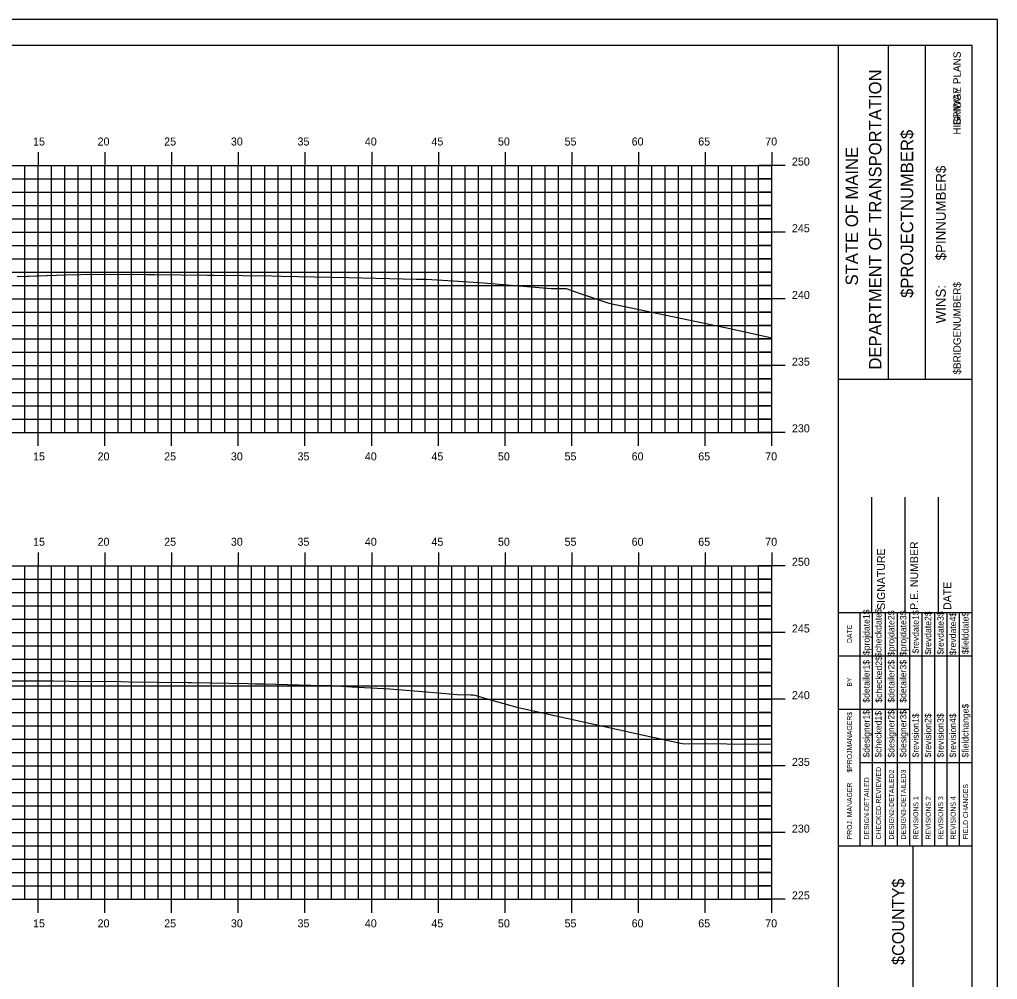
# Model space of a CAD drawing. Extents: x 1168600 to 1177589, y 610178 to 611246.
# Drawn here: x 1172094.4 to 1172167.7, y 610938.6 to 611010.5 of the extents above; entities that cross this region are included whole.
import ezdxf

# ---------------------------------------------------------------- set-up
doc = ezdxf.new("R2010")
doc.units = 0
for name, color, linetype in [('_Construction', 7, 'Continuous'), ('_Station Equation', 7, 'Continuous'), ('BORDER', 7, 'Continuous'), ('H_V ANNOTATION', 7, 'Continuous'), ('MAJOR', 7, 'Continuous'), ('MINOR', 7, 'Continuous')]:
    doc.layers.add(name, color=color, linetype=linetype)

msp = doc.modelspace()

# ---------------------------------------------------------------- linework, layer by layer
at = {"layer": '_Construction'}
for p, q in [((1172165.802, 611008.596), (1172005.802, 611008.596)), ((1172155.802, 610903.599), (1172155.802, 611008.599)), ((1172159.53, 610983.593), (1172159.53, 611008.593)), ((1172162.325, 610983.593), (1172162.325, 611008.593)), ((1172165.802, 610903.599), (1172165.802, 611008.599)), ((1172155.803, 610983.59), (1172165.802, 610983.59)), ((1172158.302, 610966.099), (1172158.302, 610974.747)), ((1172160.802, 610966.099), (1172160.802, 610974.747)), ((1172163.302, 610966.099), (1172163.302, 610974.747)), ((1172155.802, 610966.099), (1172165.802, 610966.099)), ((1172155.802, 610948.599), (1172165.802, 610948.599)), ((1172161.393, 610913.599), (1172161.393, 610948.599))]:
    msp.add_line(p, q, dxfattribs=at)
msp.add_lwpolyline([(1171997.708, 610900.537), (1172167.708, 610900.537), (1172167.708, 611010.537), (1171997.708, 611010.537)], close=True, dxfattribs=at)
for points in [[(1172157.417, 610962.849), (1172157.417, 610966.099)], [(1172158.349, 610948.602), (1172158.349, 610966.099)], [(1172159.281, 610966.099), (1172159.281, 610948.602)], [(1172160.213, 610948.602), (1172160.213, 610966.099)], [(1172161.144, 610948.602), (1172161.144, 610966.099)], [(1172162.076, 610948.602), (1172162.076, 610966.099)], [(1172163.008, 610948.602), (1172163.008, 610966.099)], [(1172163.939, 610948.602), (1172163.939, 610966.099)], [(1172164.871, 610948.602), (1172164.871, 610966.099)], [(1172157.418, 610948.602), (1172157.418, 610965.393)], [(1172155.802, 610962.849), (1172165.802, 610962.849)], [(1172155.802, 610958.849), (1172157.418, 610958.849)], [(1172157.417, 610958.849), (1172161.143, 610958.849)], [(1172157.417, 610954.849), (1172165.802, 610954.849)]]:
    msp.add_lwpolyline(points, dxfattribs=at)
at = {"layer": '_Station Equation'}
for points in [[(1172094.236, 610991.268), (1172097.873, 610991.41), (1172100.102, 610991.448), (1172103.927, 610991.439), (1172104.51, 610991.432), (1172108.489, 610991.381), (1172108.917, 610991.376), (1172108.98, 610991.375), (1172113.324, 610991.317), (1172114.034, 610991.307), (1172117.732, 610991.235), (1172119.087, 610991.209), (1172122.139, 610991.132), (1172124.141, 610991.081), (1172124.546, 610991.074), (1172124.918, 610991.069), (1172126.919, 610990.948), (1172129.195, 610990.807), (1172130.956, 610990.657), (1172134.248, 610990.38), (1172134.961, 610990.373), (1172135.368, 610990.37), (1172136.431, 610989.993), (1172138.591, 610989.291), (1172147.778, 610987.353), (1172150.802, 610986.69)], [(1172094.398, 610991.274), (1172097.873, 610991.41), (1172100.103, 610991.448), (1172103.927, 610991.439), (1172104.511, 610991.432), (1172108.495, 610991.381), (1172108.918, 610991.376), (1172108.98, 610991.375), (1172113.325, 610991.317), (1172114.034, 610991.307), (1172117.732, 610991.235), (1172119.087, 610991.209), (1172122.14, 610991.132), (1172124.141, 610991.081), (1172124.546, 610991.074), (1172124.917, 610991.069), (1172126.92, 610990.948), (1172129.195, 610990.807), (1172130.957, 610990.657), (1172134.248, 610990.38), (1172134.961, 610990.373), (1172135.368, 610990.37), (1172136.43, 610989.993), (1172138.591, 610989.291), (1172147.778, 610987.354), (1172150.802, 610986.69)], [(1172093.69, 610960.97), (1172096.95, 610960.968), (1172098.149, 610960.956), (1172101.993, 610960.916), (1172102.608, 610960.908), (1172107.036, 610960.854), (1172107.067, 610960.853), (1172107.305, 610960.848), (1172111.526, 610960.763), (1172112.079, 610960.752), (1172112.759, 610960.736), (1172117.062, 610960.635), (1172117.121, 610960.632), (1172117.786, 610960.615), (1172119.323, 610960.532), (1172122.164, 610960.367), (1172124.904, 610960.137), (1172127.207, 610959.945), (1172128.224, 610959.933), (1172128.42, 610959.93), (1172128.523, 610959.9), (1172129.347, 610959.659), (1172130.148, 610959.433), (1172131.678, 610958.997), (1172141.081, 610956.923), (1172144.079, 610956.276), (1172150.802, 610956.231)], [(1172093.69, 610960.97), (1172096.95, 610960.968), (1172098.149, 610960.955), (1172101.993, 610960.916), (1172102.608, 610960.908), (1172107.036, 610960.854), (1172107.067, 610960.853), (1172107.311, 610960.848), (1172111.527, 610960.763), (1172112.078, 610960.752), (1172112.758, 610960.736), (1172117.062, 610960.635), (1172117.121, 610960.632), (1172117.786, 610960.615), (1172119.322, 610960.532), (1172122.164, 610960.367), (1172124.905, 610960.137), (1172127.207, 610959.945), (1172128.224, 610959.933), (1172128.42, 610959.93), (1172128.522, 610959.9), (1172129.347, 610959.659), (1172130.148, 610959.433), (1172131.678, 610958.997), (1172141.081, 610956.923), (1172144.079, 610956.276), (1172150.802, 610956.231)]]:
    msp.add_lwpolyline(points, dxfattribs=at)
at = {"layer": 'MAJOR'}
for p, q in [((1172095.802, 611000.598), (1172095.802, 610999.596)), ((1172100.802, 611000.598), (1172100.802, 610999.596)), ((1172105.802, 611000.598), (1172105.802, 610999.596)), ((1172110.802, 611000.598), (1172110.802, 610999.596)), ((1172115.802, 611000.598), (1172115.802, 610999.596)), ((1172120.802, 611000.598), (1172120.802, 610999.596)), ((1172125.802, 611000.598), (1172125.802, 610999.596)), ((1172130.802, 611000.598), (1172130.802, 610999.596)), ((1172135.802, 611000.598), (1172135.802, 610999.596)), ((1172140.802, 611000.598), (1172140.802, 610999.596)), ((1172145.802, 611000.598), (1172145.802, 610999.596)), ((1172150.802, 611000.598), (1172150.802, 610999.596)), ((1172010.802, 610999.596), (1172150.802, 610999.596)), ((1172010.802, 610999.596), (1172150.802, 610999.596)), ((1172095.802, 610979.596), (1172095.802, 610999.596)), ((1172100.802, 610979.596), (1172100.802, 610999.596)), ((1172105.802, 610979.596), (1172105.802, 610999.596)), ((1172110.802, 610979.596), (1172110.802, 610999.596)), ((1172115.802, 610979.596), (1172115.802, 610999.596)), ((1172120.802, 610979.596), (1172120.802, 610999.596)), ((1172125.802, 610979.596), (1172125.802, 610999.596)), ((1172130.802, 610979.596), (1172130.802, 610999.596)), ((1172135.802, 610979.596), (1172135.802, 610999.596)), ((1172140.802, 610979.596), (1172140.802, 610999.596)), ((1172145.802, 610979.596), (1172145.802, 610999.596)), ((1172151.804, 610999.596), (1172149.8, 610999.596)), ((1172150.802, 610979.596), (1172150.802, 610999.596)), ((1172150.802, 610979.596), (1172150.802, 610999.596)), ((1172010.802, 610994.596), (1172150.802, 610994.596)), ((1172151.804, 610994.596), (1172149.8, 610994.596)), ((1172010.802, 610989.596), (1172150.802, 610989.596)), ((1172151.804, 610989.596), (1172149.8, 610989.596)), ((1172010.802, 610984.596), (1172150.802, 610984.596)), ((1172151.804, 610984.596), (1172149.8, 610984.596)), ((1172010.802, 610979.596), (1172150.802, 610979.596)), ((1172010.802, 610979.596), (1172150.802, 610979.596)), ((1172095.802, 610978.594), (1172095.802, 610979.596)), ((1172100.802, 610978.594), (1172100.802, 610979.596)), ((1172105.802, 610978.594), (1172105.802, 610979.596)), ((1172110.802, 610978.594), (1172110.802, 610979.596)), ((1172115.802, 610978.594), (1172115.802, 610979.596)), ((1172120.802, 610978.594), (1172120.802, 610979.596)), ((1172125.802, 610978.594), (1172125.802, 610979.596)), ((1172130.802, 610978.594), (1172130.802, 610979.596)), ((1172135.802, 610978.594), (1172135.802, 610979.596)), ((1172140.802, 610978.594), (1172140.802, 610979.596)), ((1172145.802, 610978.594), (1172145.802, 610979.596)), ((1172151.804, 610979.596), (1172149.8, 610979.596)), ((1172150.802, 610978.594), (1172150.802, 610979.596)), ((1172095.802, 610970.598), (1172095.802, 610969.596)), ((1172100.802, 610970.598), (1172100.802, 610969.596)), ((1172105.802, 610970.598), (1172105.802, 610969.596)), ((1172110.802, 610970.598), (1172110.802, 610969.596)), ((1172115.802, 610970.598), (1172115.802, 610969.596)), ((1172120.802, 610970.598), (1172120.802, 610969.596)), ((1172125.802, 610970.598), (1172125.802, 610969.596)), ((1172130.802, 610970.598), (1172130.802, 610969.596)), ((1172135.802, 610970.598), (1172135.802, 610969.596)), ((1172140.802, 610970.598), (1172140.802, 610969.596)), ((1172145.802, 610970.598), (1172145.802, 610969.596)), ((1172150.802, 610970.598), (1172150.802, 610969.596)), ((1172010.802, 610969.596), (1172150.802, 610969.596)), ((1172010.802, 610969.596), (1172150.802, 610969.596)), ((1172095.802, 610944.596), (1172095.802, 610969.596)), ((1172100.802, 610944.596), (1172100.802, 610969.596)), ((1172105.802, 610944.596), (1172105.802, 610969.596)), ((1172110.802, 610944.596), (1172110.802, 610969.596)), ((1172115.802, 610944.596), (1172115.802, 610969.596)), ((1172120.802, 610944.596), (1172120.802, 610969.596)), ((1172125.802, 610944.596), (1172125.802, 610969.596)), ((1172130.802, 610944.596), (1172130.802, 610969.596)), ((1172135.802, 610944.596), (1172135.802, 610969.596)), ((1172140.802, 610944.596), (1172140.802, 610969.596)), ((1172145.802, 610944.596), (1172145.802, 610969.596)), ((1172151.804, 610969.596), (1172149.8, 610969.596)), ((1172150.802, 610944.596), (1172150.802, 610969.596)), ((1172150.802, 610944.596), (1172150.802, 610969.596)), ((1172010.802, 610964.596), (1172150.802, 610964.596)), ((1172151.804, 610964.596), (1172149.8, 610964.596)), ((1172010.802, 610959.596), (1172150.802, 610959.596)), ((1172151.804, 610959.596), (1172149.8, 610959.596)), ((1172010.802, 610954.596), (1172150.802, 610954.596)), ((1172151.804, 610954.596), (1172149.8, 610954.596)), ((1172010.802, 610949.596), (1172150.802, 610949.596)), ((1172151.804, 610949.596), (1172149.8, 610949.596)), ((1172010.802, 610944.596), (1172150.802, 610944.596)), ((1172010.802, 610944.596), (1172150.802, 610944.596)), ((1172095.802, 610943.594), (1172095.802, 610944.596)), ((1172100.802, 610943.594), (1172100.802, 610944.596)), ((1172105.802, 610943.594), (1172105.802, 610944.596)), ((1172110.802, 610943.594), (1172110.802, 610944.596)), ((1172115.802, 610943.594), (1172115.802, 610944.596)), ((1172120.802, 610943.594), (1172120.802, 610944.596)), ((1172125.802, 610943.594), (1172125.802, 610944.596)), ((1172130.802, 610943.594), (1172130.802, 610944.596)), ((1172135.802, 610943.594), (1172135.802, 610944.596)), ((1172140.802, 610943.594), (1172140.802, 610944.596)), ((1172145.802, 610943.594), (1172145.802, 610944.596)), ((1172151.804, 610944.596), (1172149.8, 610944.596)), ((1172150.802, 610943.594), (1172150.802, 610944.596))]:
    msp.add_line(p, q, dxfattribs=at)
at = {"layer": 'MINOR'}
for p, q in [((1172094.802, 610979.596), (1172094.802, 610999.596)), ((1172096.802, 610979.596), (1172096.802, 610999.596)), ((1172097.802, 610979.596), (1172097.802, 610999.596)), ((1172098.802, 610979.596), (1172098.802, 610999.596)), ((1172099.802, 610979.596), (1172099.802, 610999.596)), ((1172101.802, 610979.596), (1172101.802, 610999.596)), ((1172102.802, 610979.596), (1172102.802, 610999.596)), ((1172103.802, 610979.596), (1172103.802, 610999.596)), ((1172104.802, 610979.596), (1172104.802, 610999.596)), ((1172106.802, 610979.596), (1172106.802, 610999.596)), ((1172107.802, 610979.596), (1172107.802, 610999.596)), ((1172108.802, 610979.596), (1172108.802, 610999.596)), ((1172109.802, 610979.596), (1172109.802, 610999.596)), ((1172111.802, 610979.596), (1172111.802, 610999.596)), ((1172112.802, 610979.596), (1172112.802, 610999.596)), ((1172113.802, 610979.596), (1172113.802, 610999.596)), ((1172114.802, 610979.596), (1172114.802, 610999.596)), ((1172116.802, 610979.596), (1172116.802, 610999.596)), ((1172117.802, 610979.596), (1172117.802, 610999.596)), ((1172118.802, 610979.596), (1172118.802, 610999.596)), ((1172119.802, 610979.596), (1172119.802, 610999.596)), ((1172121.802, 610979.596), (1172121.802, 610999.596)), ((1172122.802, 610979.596), (1172122.802, 610999.596)), ((1172123.802, 610979.596), (1172123.802, 610999.596)), ((1172124.802, 610979.596), (1172124.802, 610999.596)), ((1172126.802, 610979.596), (1172126.802, 610999.596)), ((1172127.802, 610979.596), (1172127.802, 610999.596)), ((1172128.802, 610979.596), (1172128.802, 610999.596)), ((1172129.802, 610979.596), (1172129.802, 610999.596)), ((1172131.802, 610979.596), (1172131.802, 610999.596)), ((1172132.802, 610979.596), (1172132.802, 610999.596)), ((1172133.802, 610979.596), (1172133.802, 610999.596)), ((1172134.802, 610979.596), (1172134.802, 610999.596)), ((1172136.802, 610979.596), (1172136.802, 610999.596)), ((1172137.802, 610979.596), (1172137.802, 610999.596)), ((1172138.802, 610979.596), (1172138.802, 610999.596)), ((1172139.802, 610979.596), (1172139.802, 610999.596)), ((1172141.802, 610979.596), (1172141.802, 610999.596)), ((1172142.802, 610979.596), (1172142.802, 610999.596)), ((1172143.802, 610979.596), (1172143.802, 610999.596)), ((1172144.802, 610979.596), (1172144.802, 610999.596)), ((1172146.802, 610979.596), (1172146.802, 610999.596)), ((1172147.802, 610979.596), (1172147.802, 610999.596)), ((1172148.802, 610979.596), (1172148.802, 610999.596)), ((1172149.802, 610979.596), (1172149.802, 610999.596)), ((1172010.802, 610998.596), (1172150.802, 610998.596)), ((1172150.802, 610998.596), (1172149.8, 610998.596)), ((1172010.802, 610997.596), (1172150.802, 610997.596)), ((1172150.802, 610997.596), (1172149.8, 610997.596)), ((1172010.802, 610996.596), (1172150.802, 610996.596)), ((1172150.802, 610996.596), (1172149.8, 610996.596)), ((1172010.802, 610995.596), (1172150.802, 610995.596)), ((1172150.802, 610995.596), (1172149.8, 610995.596)), ((1172010.802, 610993.596), (1172150.802, 610993.596)), ((1172150.802, 610993.596), (1172149.8, 610993.596)), ((1172010.802, 610992.596), (1172150.802, 610992.596)), ((1172150.802, 610992.596), (1172149.8, 610992.596)), ((1172010.802, 610991.596), (1172150.802, 610991.596)), ((1172150.802, 610991.596), (1172149.8, 610991.596)), ((1172010.802, 610990.596), (1172150.802, 610990.596)), ((1172150.802, 610990.596), (1172149.8, 610990.596)), ((1172010.802, 610988.596), (1172150.802, 610988.596)), ((1172150.802, 610988.596), (1172149.8, 610988.596)), ((1172010.802, 610987.596), (1172150.802, 610987.596)), ((1172150.802, 610987.596), (1172149.8, 610987.596)), ((1172010.802, 610986.596), (1172150.802, 610986.596)), ((1172150.802, 610986.596), (1172149.8, 610986.596)), ((1172010.802, 610985.596), (1172150.802, 610985.596)), ((1172150.802, 610985.596), (1172149.8, 610985.596)), ((1172010.802, 610983.596), (1172150.802, 610983.596)), ((1172150.802, 610983.596), (1172149.8, 610983.596)), ((1172010.802, 610982.596), (1172150.802, 610982.596)), ((1172150.802, 610982.596), (1172149.8, 610982.596)), ((1172010.802, 610981.596), (1172150.802, 610981.596)), ((1172150.802, 610981.596), (1172149.8, 610981.596)), ((1172010.802, 610980.596), (1172150.802, 610980.596)), ((1172150.802, 610980.596), (1172149.8, 610980.596)), ((1172094.802, 610944.596), (1172094.802, 610969.596)), ((1172096.802, 610944.596), (1172096.802, 610969.596)), ((1172097.802, 610944.596), (1172097.802, 610969.596)), ((1172098.802, 610944.596), (1172098.802, 610969.596)), ((1172099.802, 610944.596), (1172099.802, 610969.596)), ((1172101.802, 610944.596), (1172101.802, 610969.596)), ((1172102.802, 610944.596), (1172102.802, 610969.596)), ((1172103.802, 610944.596), (1172103.802, 610969.596)), ((1172104.802, 610944.596), (1172104.802, 610969.596)), ((1172106.802, 610944.596), (1172106.802, 610969.596)), ((1172107.802, 610944.596), (1172107.802, 610969.596)), ((1172108.802, 610944.596), (1172108.802, 610969.596)), ((1172109.802, 610944.596), (1172109.802, 610969.596)), ((1172111.802, 610944.596), (1172111.802, 610969.596)), ((1172112.802, 610944.596), (1172112.802, 610969.596)), ((1172113.802, 610944.596), (1172113.802, 610969.596)), ((1172114.802, 610944.596), (1172114.802, 610969.596)), ((1172116.802, 610944.596), (1172116.802, 610969.596)), ((1172117.802, 610944.596), (1172117.802, 610969.596)), ((1172118.802, 610944.596), (1172118.802, 610969.596)), ((1172119.802, 610944.596), (1172119.802, 610969.596)), ((1172121.802, 610944.596), (1172121.802, 610969.596)), ((1172122.802, 610944.596), (1172122.802, 610969.596)), ((1172123.802, 610944.596), (1172123.802, 610969.596)), ((1172124.802, 610944.596), (1172124.802, 610969.596)), ((1172126.802, 610944.596), (1172126.802, 610969.596)), ((1172127.802, 610944.596), (1172127.802, 610969.596)), ((1172128.802, 610944.596), (1172128.802, 610969.596)), ((1172129.802, 610944.596), (1172129.802, 610969.596)), ((1172131.802, 610944.596), (1172131.802, 610969.596)), ((1172132.802, 610944.596), (1172132.802, 610969.596)), ((1172133.802, 610944.596), (1172133.802, 610969.596)), ((1172134.802, 610944.596), (1172134.802, 610969.596)), ((1172136.802, 610944.596), (1172136.802, 610969.596)), ((1172137.802, 610944.596), (1172137.802, 610969.596)), ((1172138.802, 610944.596), (1172138.802, 610969.596)), ((1172139.802, 610944.596), (1172139.802, 610969.596)), ((1172141.802, 610944.596), (1172141.802, 610969.596)), ((1172142.802, 610944.596), (1172142.802, 610969.596)), ((1172143.802, 610944.596), (1172143.802, 610969.596)), ((1172144.802, 610944.596), (1172144.802, 610969.596)), ((1172146.802, 610944.596), (1172146.802, 610969.596)), ((1172147.802, 610944.596), (1172147.802, 610969.596)), ((1172148.802, 610944.596), (1172148.802, 610969.596)), ((1172149.802, 610944.596), (1172149.802, 610969.596)), ((1172010.802, 610968.596), (1172150.802, 610968.596)), ((1172150.802, 610968.596), (1172149.8, 610968.596)), ((1172010.802, 610967.596), (1172150.802, 610967.596)), ((1172150.802, 610967.596), (1172149.8, 610967.596)), ((1172010.802, 610966.596), (1172150.802, 610966.596)), ((1172150.802, 610966.596), (1172149.8, 610966.596)), ((1172010.802, 610965.596), (1172150.802, 610965.596)), ((1172150.802, 610965.596), (1172149.8, 610965.596)), ((1172010.802, 610963.596), (1172150.802, 610963.596)), ((1172150.802, 610963.596), (1172149.8, 610963.596)), ((1172010.802, 610962.596), (1172150.802, 610962.596)), ((1172150.802, 610962.596), (1172149.8, 610962.596)), ((1172010.802, 610961.596), (1172150.802, 610961.596)), ((1172150.802, 610961.596), (1172149.8, 610961.596)), ((1172010.802, 610960.596), (1172150.802, 610960.596)), ((1172150.802, 610960.596), (1172149.8, 610960.596)), ((1172010.802, 610958.596), (1172150.802, 610958.596)), ((1172150.802, 610958.596), (1172149.8, 610958.596)), ((1172010.802, 610957.596), (1172150.802, 610957.596)), ((1172150.802, 610957.596), (1172149.8, 610957.596)), ((1172010.802, 610956.596), (1172150.802, 610956.596)), ((1172150.802, 610956.596), (1172149.8, 610956.596)), ((1172010.802, 610955.596), (1172150.802, 610955.596)), ((1172150.802, 610955.596), (1172149.8, 610955.596)), ((1172010.802, 610953.596), (1172150.802, 610953.596)), ((1172150.802, 610953.596), (1172149.8, 610953.596)), ((1172010.802, 610952.596), (1172150.802, 610952.596)), ((1172150.802, 610952.596), (1172149.8, 610952.596)), ((1172010.802, 610951.596), (1172150.802, 610951.596)), ((1172150.802, 610951.596), (1172149.8, 610951.596)), ((1172010.802, 610950.596), (1172150.802, 610950.596)), ((1172150.802, 610950.596), (1172149.8, 610950.596)), ((1172010.802, 610948.596), (1172150.802, 610948.596)), ((1172150.802, 610948.596), (1172149.8, 610948.596)), ((1172010.802, 610947.596), (1172150.802, 610947.596)), ((1172150.802, 610947.596), (1172149.8, 610947.596)), ((1172010.802, 610946.596), (1172150.802, 610946.596)), ((1172150.802, 610946.596), (1172149.8, 610946.596)), ((1172010.802, 610945.596), (1172150.802, 610945.596)), ((1172150.802, 610945.596), (1172149.8, 610945.596))]:
    msp.add_line(p, q, dxfattribs=at)

# ---------------------------------------------------------------- texts
at = {"layer": '_Construction'}
for s, height, p in [('BRIDGE PLANS', 0.55901, (1172164.96, 611002.62)), ('HIGHWAY PLANS', 0.55901, (1172164.96, 611001.911)), ('DEPARTMENT OF TRANSPORTATION', 0.93176, (1172159.009, 610984.302)), ('$PROJECTNUMBER$', 0.93176, (1172161.394, 610989.675)), ('STATE OF MAINE', 0.93176, (1172157.257, 610990.608)), ('$PINNUMBER$', 0.74527, (1172163.839, 610992.493)), ('$BRIDGENUMBER$', 0.55901, (1172164.96, 610983.926)), ('P.E. NUMBER', 0.59055, (1172161.763, 610966.291)), ('SIGNATURE', 0.5906, (1172159.282, 610966.291)), ('DATE', 0.5906, (1172164.243, 610966.291)), ('$projdate1$', 0.48455, (1172158.125, 610962.899)), ('$checkdate$', 0.48455, (1172159.019, 610962.742)), ('$projdate2$', 0.48455, (1172159.988, 610962.821)), ('$projdate3$', 0.48455, (1172160.883, 610962.821)), ('$revdate1$', 0.4845, (1172161.814, 610963.017)), ('$revdate2$', 0.4845, (1172162.746, 610962.939)), ('$revdate3$', 0.4845, (1172163.678, 610962.939)), ('$revdate4$', 0.4845, (1172164.609, 610962.899)), ('$fielddate$', 0.48455, (1172165.541, 610962.978)), ('DATE', 0.3714, (1172156.806, 610963.805)), ('$detailer1$', 0.48455, (1172158.125, 610959.334)), ('$checked2$', 0.4845, (1172159.056, 610959.334)), ('$detailer2$', 0.48455, (1172159.988, 610959.334)), ('$detailer3$', 0.48455, (1172160.883, 610959.334)), ('BY', 0.3714, (1172156.806, 610960.534)), ('$fieldchange$', 0.48455, (1172165.541, 610955.222)), ('$PROJMANAGER$', 0.37275, (1172156.806, 610954.094)), ('$designer1$', 0.48455, (1172158.125, 610955.222)), ('$checked1$', 0.4845, (1172159.019, 610955.222)), ('$designer2$', 0.48455, (1172159.988, 610955.222)), ('$designer3$', 0.48455, (1172160.883, 610955.222)), ('$revision1$', 0.48455, (1172161.814, 610955.222)), ('$revision2$', 0.48455, (1172162.746, 610955.222)), ('$revision3$', 0.48455, (1172163.678, 610955.222)), ('$revision4$', 0.48455, (1172164.609, 610955.222)), ('CHECKED-REVIEWED', 0.37275, (1172158.983, 610949.087)), ('DESIGN2-DETAILED2', 0.37275, (1172159.952, 610949.087)), ('DESIGN3-DETAILED3', 0.37275, (1172160.846, 610949.087)), ('DESIGN-DETAILED', 0.37275, (1172158.088, 610949.087)), ('PROJ. MANAGER', 0.37275, (1172156.806, 610949.087)), ('FIELD CHANGES', 0.37275, (1172165.505, 610949.087)), ('REVISIONS 1', 0.37275, (1172161.778, 610949.087)), ('REVISIONS 2', 0.37275, (1172162.71, 610949.087)), ('REVISIONS 3', 0.37275, (1172163.641, 610949.087)), ('REVISIONS 4', 0.37275, (1172164.573, 610949.087)), ('$COUNTY$', 0.9072, (1172160.722, 610939.678))]:
    msp.add_text(s, height=height, rotation=90, dxfattribs=at).set_placement(p)
at = {"layer": 'BORDER'}
msp.add_text('WINS:', height=0.7453, rotation=90, dxfattribs=at).set_placement((1172163.837, 610987.764))
at = {"layer": 'H_V ANNOTATION'}
for s, p in [('15', (1172095.419, 611001.096)), ('20', (1172100.256, 611001.096)), ('25', (1172105.248, 611001.096)), ('30', (1172110.25, 611001.096)), ('35', (1172115.242, 611001.096)), ('40', (1172120.288, 611001.096)), ('45', (1172125.28, 611001.096)), ('50', (1172130.266, 611001.096)), ('55', (1172135.258, 611001.096)), ('60', (1172140.288, 611001.096)), ('65', (1172145.28, 611001.096)), ('70', (1172150.304, 611001.096)), ('250', (1172152.302, 610999.596)), ('245', (1172152.302, 610994.596)), ('240', (1172152.302, 610989.596)), ('235', (1172152.302, 610984.596)), ('230', (1172152.302, 610979.596)), ('15', (1172095.419, 610977.496)), ('20', (1172100.256, 610977.496)), ('25', (1172105.248, 610977.496)), ('30', (1172110.25, 610977.496)), ('35', (1172115.242, 610977.496)), ('40', (1172120.288, 610977.496)), ('45', (1172125.28, 610977.496)), ('50', (1172130.266, 610977.496)), ('55', (1172135.258, 610977.496)), ('60', (1172140.288, 610977.496)), ('65', (1172145.28, 610977.496)), ('70', (1172150.304, 610977.496)), ('15', (1172095.419, 610971.096)), ('20', (1172100.256, 610971.096)), ('25', (1172105.248, 610971.096)), ('30', (1172110.25, 610971.096)), ('35', (1172115.242, 610971.096)), ('40', (1172120.288, 610971.096)), ('45', (1172125.28, 610971.096)), ('50', (1172130.266, 610971.096)), ('55', (1172135.258, 610971.096)), ('60', (1172140.288, 610971.096)), ('65', (1172145.28, 610971.096)), ('70', (1172150.304, 610971.096)), ('250', (1172152.302, 610969.596)), ('245', (1172152.302, 610964.596)), ('240', (1172152.302, 610959.596)), ('235', (1172152.302, 610954.596)), ('230', (1172152.302, 610949.596)), ('225', (1172152.302, 610944.596)), ('15', (1172095.419, 610942.496)), ('20', (1172100.256, 610942.496)), ('25', (1172105.248, 610942.496)), ('30', (1172110.25, 610942.496)), ('35', (1172115.242, 610942.496)), ('40', (1172120.288, 610942.496)), ('45', (1172125.28, 610942.496)), ('50', (1172130.266, 610942.496)), ('55', (1172135.258, 610942.496)), ('60', (1172140.288, 610942.496)), ('65', (1172145.28, 610942.496)), ('70', (1172150.304, 610942.496))]:
    msp.add_text(s, height=0.6, dxfattribs=at).set_placement(p)

doc.saveas('drawing.dxf')
